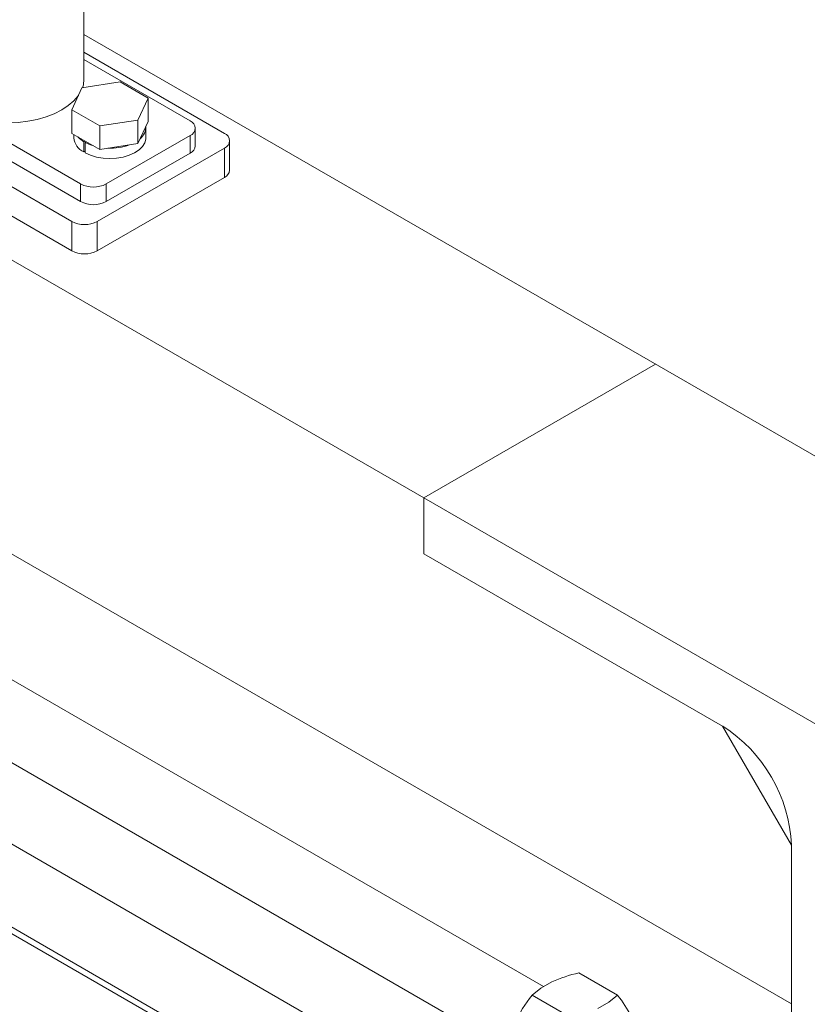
# Model space of a CAD drawing. Header units: millimetres. Extents: x 525 to 29324, y 175 to 20618.
# Tile 395 of 588: x 21054 to 21273, y 13676 to 13949. Entities that reach past the tile are written whole.
import ezdxf

# ---------------------------------------------------------------- set-up
doc = ezdxf.new("R2010")
doc.units = ezdxf.units.MM
doc.linetypes.add('SLD-Continua', pattern=[0])

msp = doc.modelspace()

# ---------------------------------------------------------------- linework, layer by layer
at = {"color": 7, "linetype": 'SLD-Continua', "lineweight": 18, "ltscale": 35}
for p, q in [((21071.54, 13932.96), (21071.54, 14378.43)), ((21165.95, 13816.5), (20388.13, 14265.42)), ((21165.95, 13816.5), (20388.13, 14265.42)), ((21165.95, 13816.5), (20388.13, 14265.42)), ((21165.95, 13816.5), (20388.13, 14265.42)), ((21165.95, 13816.5), (20388.13, 14265.42)), ((21070.61, 13903.78), (20999.9, 13944.59)), ((21512.56, 13690.81), (21071.54, 13945.34)), ((21070.61, 13898.88), (20999.9, 13939.69)), ((21071.54, 13940.38), (21110.56, 13917.85)), ((21068.13, 13893.37), (20990.35, 13938.26)), ((21071.54, 13938.34), (21101.01, 13921.33)), ((21070.98, 13930.5), (21081.58, 13932.14)), ((21081.58, 13932.14), (21089.34, 13927.66)), ((21068.13, 13885.2), (20990.35, 13930.09)), ((21068.14, 13924.39), (21070.98, 13930.5)), ((21089.34, 13927.66), (21086.5, 13921.55)), ((21089.34, 13921.13), (21089.34, 13927.66)), ((21075.9, 13919.91), (21068.14, 13924.39)), ((21068.14, 13917.85), (21068.14, 13924.39)), ((21086.5, 13921.55), (21075.9, 13919.91)), ((21075.9, 13913.38), (21075.9, 13919.91)), ((21086.5, 13915.01), (21086.5, 13921.55)), ((21089.34, 13921.13), (21086.5, 13915.01)), ((21075.9, 13913.38), (21068.14, 13917.85)), ((21068.74, 13917.51), (21068.74, 13916.63)), ((21101.01, 13917.24), (21077.68, 13903.78)), ((21088.74, 13916.63), (21088.74, 13919.49)), ((21101.01, 13917.24), (21101.01, 13912.34)), ((21102.48, 13914.39), (21102.48, 13919.29)), ((21071.46, 13915.53), (21071.81, 13915.74)), ((21071.46, 13915.53), (21071.46, 13912.68)), ((21071.88, 13915.29), (21072.23, 13915.49)), ((21071.88, 13915.29), (21071.88, 13912.43)), ((21086.5, 13915.01), (21075.9, 13913.38)), ((21112.02, 13907.65), (21112.02, 13915.81)), ((21071.88, 13912.92), (21071.46, 13912.68)), ((21110.56, 13913.77), (21075.2, 13893.37)), ((21101.01, 13912.34), (21077.68, 13898.88)), ((21110.56, 13913.77), (21110.56, 13905.61)), ((21268.13, 13675.87), (20861.89, 13910.32)), ((21268.13, 13675.87), (20861.89, 13910.32)), ((21268.13, 13675.87), (20861.89, 13910.32)), ((21268.13, 13675.87), (20861.89, 13910.32)), ((21268.13, 13675.87), (20861.89, 13910.32)), ((21070.61, 13903.78), (21070.61, 13898.88)), ((21110.56, 13905.61), (21075.2, 13885.2)), ((21077.68, 13898.88), (21077.68, 13903.78)), ((21199.28, 13680.62), (20831, 13893.17)), ((21068.13, 13893.37), (21068.13, 13885.2)), ((21075.2, 13885.2), (21075.2, 13893.37)), ((20821.01, 13875.85), (21188.97, 13663.48)), ((21159.55, 13657.85), (20791.4, 13870.32)), ((20781.41, 13852.99), (21149.27, 13640.69)), ((21165.95, 13816.5), (21230.36, 13853.68)), ((21165.95, 13816.5), (21230.36, 13853.68)), ((21165.95, 13816.5), (21230.36, 13853.68)), ((21165.95, 13816.5), (21230.36, 13853.68)), ((21165.95, 13816.5), (21230.36, 13853.68)), ((21165.95, 13816.5), (21230.36, 13853.68)), ((21165.95, 13816.5), (21230.36, 13853.68)), ((21165.95, 13816.5), (21230.36, 13853.68)), ((21165.95, 13816.5), (21230.36, 13853.68)), ((21165.95, 13816.5), (21230.36, 13853.68)), ((21126.6, 13651.99), (20829.26, 13823.59)), ((21126.6, 13651.99), (20829.26, 13823.59)), ((21165.95, 13816.5), (21165.95, 13800.99)), ((21378.08, 13694.07), (21165.95, 13816.5)), ((21165.95, 13816.5), (21165.95, 13800.99)), ((21378.08, 13694.07), (21165.95, 13816.5)), ((21165.95, 13816.5), (21165.95, 13800.99)), ((21378.08, 13694.07), (21165.95, 13816.5)), ((21165.95, 13816.5), (21165.95, 13800.99)), ((21378.08, 13694.07), (21165.95, 13816.5)), ((21165.95, 13816.5), (21165.95, 13800.99)), ((21378.08, 13694.07), (21165.95, 13816.5)), ((21165.95, 13800.99), (21165.95, 13816.5)), ((21165.95, 13800.99), (21165.95, 13816.5)), ((21165.95, 13800.99), (21165.95, 13816.5)), ((21165.95, 13800.99), (21165.95, 13816.5)), ((21165.95, 13800.99), (21165.95, 13816.5)), ((21165.95, 13800.99), (21249.03, 13753.04)), ((21165.95, 13800.99), (21249.03, 13753.04)), ((21165.95, 13800.99), (21249.03, 13753.04)), ((21165.95, 13800.99), (21249.03, 13753.04)), ((21165.95, 13800.99), (21249.03, 13753.04)), ((21249.03, 13753.04), (21165.95, 13800.99)), ((21249.03, 13753.04), (21165.95, 13800.99)), ((21249.03, 13753.04), (21165.95, 13800.99)), ((21249.03, 13753.04), (21165.95, 13800.99)), ((21249.03, 13753.04), (21165.95, 13800.99)), ((21249.03, 13753.04), (21268.13, 13719.97)), ((21249.03, 13753.04), (21268.13, 13719.97)), ((21249.03, 13753.04), (21268.13, 13719.97)), ((21249.03, 13753.04), (21268.13, 13719.97)), ((21249.03, 13753.04), (21268.13, 13719.97)), ((21268.13, 13719.97), (21268.13, 13645.59)), ((21268.13, 13719.97), (21268.13, 13645.59)), ((21268.13, 13719.97), (21268.13, 13645.59)), ((21268.13, 13719.97), (21268.13, 13645.59)), ((21268.13, 13719.97), (21268.13, 13645.59)), ((21268.13, 13675.87), (21268.13, 13719.97)), ((21268.13, 13675.87), (21268.13, 13719.97)), ((21268.13, 13675.87), (21268.13, 13719.97)), ((21268.13, 13675.87), (21268.13, 13719.97)), ((21268.13, 13675.87), (21268.13, 13719.97)), ((21209.07, 13684.44), (21219.84, 13678.22)), ((21196.05, 13678.24), (21206.83, 13672.02))]:
    msp.add_line(p, q, dxfattribs=at)
at = {"color": 7, "linetype": 'SLD-Continua', "lineweight": 18, "ltscale": 35, "flags": 128}
for points in [[(21029.37, 13932.96), (21029.55, 13931.37), (21030.09, 13929.81), (21030.98, 13928.3), (21032.2, 13926.87), (21033.73, 13925.55), (21035.55, 13924.35), (21037.62, 13923.3), (21039.91, 13922.42), (21042.39, 13921.72), (21045, 13921.2), (21047.7, 13920.89), (21050.46, 13920.79), (21053.21, 13920.89), (21055.91, 13921.2), (21058.52, 13921.72), (21061, 13922.42), (21063.29, 13923.3), (21065.36, 13924.35), (21067.18, 13925.55), (21068.71, 13926.87), (21069.93, 13928.3), (21070.02, 13928.42)], [(21071.11, 13930.52), (21071.36, 13931.37), (21071.54, 13932.96)], [(21071.46, 13915.53), (21070.3, 13916.39), (21069.81, 13916.89)], [(21088.74, 13916.63), (21088.72, 13916.27), (21088.42, 13915.19), (21087.79, 13914.17), (21086.83, 13913.24), (21085.58, 13912.42), (21084.09, 13911.76), (21082.41, 13911.26), (21080.6, 13910.96), (21078.73, 13910.86), (21076.85, 13910.96), (21075.05, 13911.27), (21073.37, 13911.76), (21071.88, 13912.43)], [(21074.23, 13914.34), (21073.37, 13914.62), (21071.88, 13915.29)], [(21196.05, 13678.24), (21198.51, 13680.18), (21201.55, 13681.92)], [(21219.84, 13678.22), (21217.39, 13676.27), (21214.35, 13674.53)]]:
    msp.add_lwpolyline(points, dxfattribs=at)
at = {"color": 7, "linetype": 'SLD-Continua', "lineweight": 18, "ltscale": 1225}
for centre, radius, start, end in [((21084.57, 13919.62), 4.16, 307.5986, 2.5937), ((21100.24, 13919.29), 2.18, 290.7714, 69.2286), ((21109.79, 13915.81), 2.18, 290.7714, 69.2286), ((21073.42, 13916.94), 4.69, 183.7315, 245.2798), ((21078.83, 13929.53), 15.81, 267.6611, 289.9207), ((21099.98, 13914.64), 2.51, 294.3654, 354.301), ((21109.52, 13907.9), 2.51, 294.3654, 354.301), ((21074.14, 13910.6), 7.69, 242.616, 297.384), ((21074.14, 13905.7), 7.69, 242.616, 297.384), ((21071.67, 13900.19), 7.69, 242.616, 297.384), ((21071.67, 13892.03), 7.69, 242.616, 297.384), ((21226.8, 13718.15), 41.37, 2.517, 57.483), ((21226.8, 13718.15), 41.37, 2.517, 57.483), ((21226.8, 13718.15), 41.37, 2.517, 57.483), ((21226.8, 13718.15), 41.37, 2.517, 57.483), ((21226.8, 13718.15), 41.37, 2.517, 57.483), ((21216.65, 13649.28), 35.96, 102.1689, 114.8243), ((21225.39, 13654.91), 37.48, 141.5135, 155.4588), ((21184.73, 13651.36), 44.21, 28.4072, 37.412)]:
    msp.add_arc(centre, radius, start, end, dxfattribs=at)

doc.saveas('drawing.dxf')
